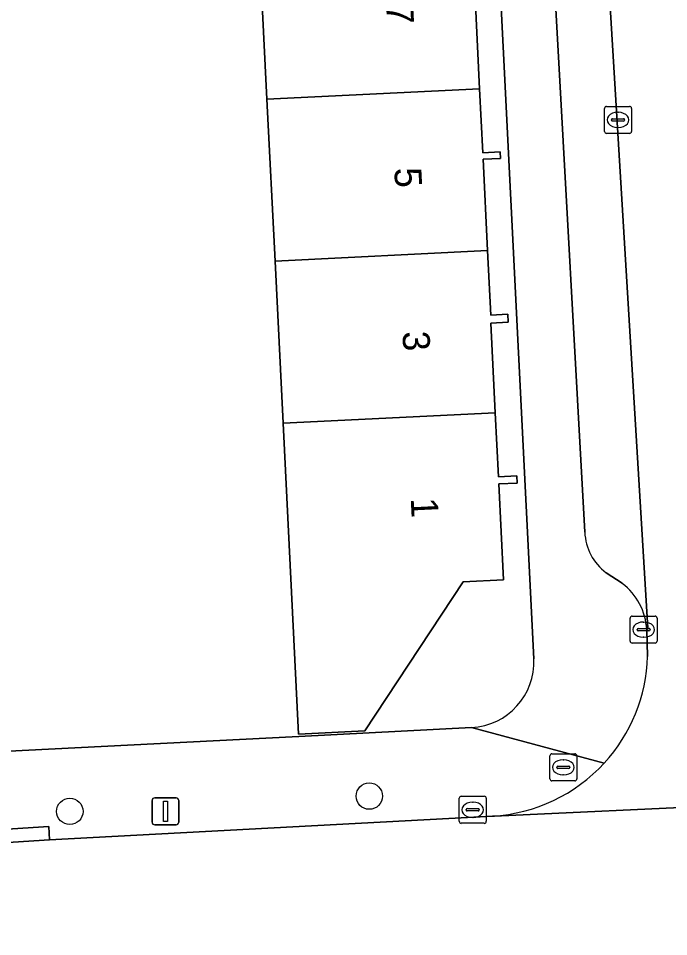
# Model space of a CAD drawing. Extents: x 161084 to 161928, y 385354 to 386522.
# Drawn here: x 161752.3 to 161776.37, y 386128.44 to 386162.42 of the extents above; entities that cross this region are included whole.
import ezdxf

# ---------------------------------------------------------------- set-up
doc = ezdxf.new("R2010")
doc.units = 0
for name, color, linetype in [('IMGEO_Boom', 7, 'Continuous'), ('IMGEO_Brandkraan', 7, 'Continuous'), ('IMGEO_Erf', 7, 'Continuous'), ('IMGEO_Kolk', 7, 'Continuous'), ('IMGEO_Lichtmast', 7, 'Continuous'), ('IMGEO_Muur', 7, 'Continuous'), ('IMGEO_Pand', 7, 'Continuous'), ('IMGEO_Pand_nummerreeks', 7, 'Continuous'), ('IMGEO_Parkeervlak_open', 7, 'Continuous'), ('IMGEO_Rijbaan_lokaal_open', 7, 'Continuous'), ('IMGEO_Voetpad_open', 7, 'Continuous')]:
    doc.layers.add(name, color=color, linetype=linetype)

msp = doc.modelspace()

# ---------------------------------------------------------------- linework, layer by layer
at = {"layer": 'IMGEO_Boom'}
for centre in [(161765.292, 386133.64), (161754.207, 386133.076)]:
    msp.add_circle(centre, 0.489, dxfattribs=at)
at = {"layer": 'IMGEO_Brandkraan'}
for p, q in [((161771.974, 386134.279), (161771.974, 386135.131)), ((161772.049, 386135.205), (161772.901, 386135.205)), ((161772.975, 386135.131), (161772.975, 386134.279)), ((161772.233, 386134.699), (161772.233, 386134.711)), ((161772.671, 386134.662), (161772.273, 386134.662)), ((161772.276, 386134.748), (161772.674, 386134.748)), ((161772.462, 386134.985), (161772.487, 386134.985)), ((161772.717, 386134.711), (161772.717, 386134.699)), ((161772.485, 386134.425), (161772.46, 386134.425)), ((161772.901, 386134.205), (161772.049, 386134.205))]:
    msp.add_line(p, q, dxfattribs=at)
for points in [[(161771.974, 386134.279), (161771.974, 386135.131)], [(161772.049, 386135.205), (161772.901, 386135.205)], [(161772.975, 386135.131), (161772.975, 386134.279)], [(161772.901, 386134.205), (161772.049, 386134.205)]]:
    msp.add_lwpolyline(points, dxfattribs=at)
for centre, radius, start, end in [((161772.051, 386135.129), 0.0765, 91.552, 178.448), ((161772.051, 386135.129), 0.0765, 91.552, 178.448), ((161772.899, 386135.129), 0.0765, 1.552, 88.448), ((161772.899, 386135.129), 0.0765, 1.552, 88.448), ((161772.273, 386134.708), 0.0403, 85.8775, 175.7526), ((161772.27, 386134.698), 0.0366, 178.938, 274.7102), ((161772.674, 386134.705), 0.043, 264.8664, 352.4533), ((161772.678, 386134.71), 0.0386, 1.7309, 96.639), ((161772.051, 386134.281), 0.0765, 181.552, 268.448), ((161772.051, 386134.281), 0.0765, 181.552, 268.448), ((161772.899, 386134.281), 0.0765, 271.552, 358.448), ((161772.899, 386134.281), 0.0765, 271.552, 358.448)]:
    msp.add_arc(centre, radius, start, end, dxfattribs=at)
for centre, major_axis, ratio, start_param, end_param in [((161772.461, 386134.705), (-0.387, 0.002), 0.722429, 4.712389, 7.853982), ((161772.486, 386134.705), (-0.39, 0.002), 0.717154, 1.570796, 4.712389)]:
    msp.add_ellipse(centre, major_axis=major_axis, ratio=ratio, start_param=start_param, end_param=end_param, dxfattribs=at)
at = {"layer": 'IMGEO_Erf'}
for points in [[(161771.382, 386138.722), (161769.108, 386184.017)], [(161762.103, 386147.436), (161761.804, 386153.429), (161761.505, 386159.422), (161761.206, 386165.414), (161760.907, 386171.407), (161760.609, 386177.399), (161760.3, 386183.591), (161746.453, 386182.91)], [(161769.206, 386163.214), (161769.376, 386159.814), (161769.494, 386157.441), (161770.137, 386157.473), (161770.148, 386157.236), (161769.501, 386157.204), (161769.669, 386153.821), (161769.788, 386151.434), (161770.421, 386151.466), (161770.436, 386151.171), (161769.789, 386151.139), (161769.954, 386147.827), (161770.072, 386145.459), (161770.747, 386145.492), (161770.76, 386145.222), (161770.082, 386145.188), (161770.259, 386141.639), (161768.761, 386141.564), (161765.131, 386136.058), (161762.676, 386135.935), (161762.103, 386147.436)], [(161748.855, 386135.141), (161752.44, 386135.325), (161762.68, 386135.849), (161769.079, 386136.177)]]:
    msp.add_lwpolyline(points, dxfattribs=at)
msp.add_arc((161768.953, 386138.606), 2.432, 272.9809, 2.7345, dxfattribs=at)
at = {"layer": 'IMGEO_Kolk'}
for p, q in [((161774.072, 386159.16), (161774.924, 386159.16)), ((161773.997, 386158.234), (161773.997, 386159.086)), ((161774.485, 386158.94), (161774.51, 386158.94)), ((161774.998, 386159.086), (161774.998, 386158.234)), ((161774.256, 386158.654), (161774.256, 386158.666)), ((161774.694, 386158.617), (161774.296, 386158.617)), ((161774.299, 386158.703), (161774.697, 386158.703)), ((161774.74, 386158.666), (161774.74, 386158.654)), ((161774.924, 386158.16), (161774.072, 386158.16)), ((161774.508, 386158.38), (161774.483, 386158.38)), ((161774.945, 386139.374), (161774.945, 386140.226)), ((161775.02, 386140.3), (161775.872, 386140.3)), ((161775.946, 386140.226), (161775.946, 386139.374)), ((161775.204, 386139.794), (161775.204, 386139.806)), ((161775.642, 386139.757), (161775.244, 386139.757)), ((161775.247, 386139.843), (161775.645, 386139.843)), ((161775.433, 386140.08), (161775.458, 386140.08)), ((161775.688, 386139.806), (161775.688, 386139.794)), ((161775.456, 386139.52), (161775.431, 386139.52)), ((161775.872, 386139.3), (161775.02, 386139.3)), ((161768.696, 386133.633), (161769.548, 386133.633)), ((161768.621, 386132.707), (161768.621, 386133.559)), ((161769.109, 386133.413), (161769.134, 386133.413)), ((161769.622, 386133.559), (161769.622, 386132.707)), ((161768.88, 386133.127), (161768.88, 386133.139)), ((161769.318, 386133.09), (161768.92, 386133.09)), ((161768.923, 386133.176), (161769.321, 386133.176)), ((161769.364, 386133.139), (161769.364, 386133.127)), ((161769.548, 386132.633), (161768.696, 386132.633)), ((161769.132, 386132.853), (161769.107, 386132.853))]:
    msp.add_line(p, q, dxfattribs=at)
for points in [[(161774.072, 386159.16), (161774.924, 386159.16)], [(161773.997, 386158.234), (161773.997, 386159.086)], [(161774.998, 386159.086), (161774.998, 386158.234)], [(161774.924, 386158.16), (161774.072, 386158.16)], [(161774.945, 386139.374), (161774.945, 386140.226)], [(161775.02, 386140.3), (161775.872, 386140.3)], [(161775.946, 386140.226), (161775.946, 386139.374)], [(161775.872, 386139.3), (161775.02, 386139.3)], [(161768.696, 386133.633), (161769.548, 386133.633)], [(161768.621, 386132.707), (161768.621, 386133.559)], [(161769.622, 386133.559), (161769.622, 386132.707)], [(161769.548, 386132.633), (161768.696, 386132.633)]]:
    msp.add_lwpolyline(points, dxfattribs=at)
for centre, radius, start, end in [((161774.074, 386159.084), 0.0765, 91.552, 178.448), ((161774.074, 386159.084), 0.0765, 91.552, 178.448), ((161774.922, 386159.084), 0.0765, 1.552, 88.448), ((161774.922, 386159.084), 0.0765, 1.552, 88.448), ((161774.296, 386158.663), 0.0403, 85.8775, 175.7526), ((161774.293, 386158.653), 0.0366, 178.938, 274.7102), ((161774.697, 386158.66), 0.043, 264.8664, 352.4533), ((161774.701, 386158.665), 0.0386, 1.7309, 96.639), ((161774.074, 386158.236), 0.0765, 181.552, 268.448), ((161774.074, 386158.236), 0.0765, 181.552, 268.448), ((161774.922, 386158.236), 0.0765, 271.552, 358.448), ((161774.922, 386158.236), 0.0765, 271.552, 358.448), ((161775.022, 386140.224), 0.0765, 91.552, 178.448), ((161775.022, 386140.224), 0.0765, 91.552, 178.448), ((161775.87, 386140.224), 0.0765, 1.552, 88.448), ((161775.87, 386140.224), 0.0765, 1.552, 88.448), ((161775.244, 386139.803), 0.0403, 85.8775, 175.7526), ((161775.241, 386139.793), 0.0366, 178.938, 274.7102), ((161775.645, 386139.8), 0.043, 264.8664, 352.4533), ((161775.649, 386139.805), 0.0386, 1.7309, 96.639), ((161775.022, 386139.376), 0.0765, 181.552, 268.448), ((161775.022, 386139.376), 0.0765, 181.552, 268.448), ((161775.87, 386139.376), 0.0765, 271.552, 358.448), ((161775.87, 386139.376), 0.0765, 271.552, 358.448), ((161768.698, 386133.557), 0.0765, 91.552, 178.448), ((161768.698, 386133.557), 0.0765, 91.552, 178.448), ((161769.546, 386133.557), 0.0765, 1.552, 88.448), ((161769.546, 386133.557), 0.0765, 1.552, 88.448), ((161768.92, 386133.136), 0.0403, 85.8775, 175.7526), ((161768.917, 386133.126), 0.0366, 178.938, 274.7102), ((161769.321, 386133.133), 0.043, 264.8664, 352.4533), ((161769.325, 386133.138), 0.0386, 1.7309, 96.639), ((161768.698, 386132.709), 0.0765, 181.552, 268.448), ((161768.698, 386132.709), 0.0765, 181.552, 268.448), ((161769.546, 386132.709), 0.0765, 271.552, 358.448), ((161769.546, 386132.709), 0.0765, 271.552, 358.448)]:
    msp.add_arc(centre, radius, start, end, dxfattribs=at)
for centre, major_axis, ratio, start_param, end_param in [((161774.484, 386158.66), (-0.387, 0.002), 0.722429, 4.712389, 7.853982), ((161774.509, 386158.66), (-0.39, 0.002), 0.717154, 1.570796, 4.712389), ((161775.432, 386139.8), (-0.387, 0.002), 0.722429, 4.712389, 7.853982), ((161775.457, 386139.8), (-0.39, 0.002), 0.717154, 1.570796, 4.712389), ((161769.108, 386133.133), (-0.387, 0.002), 0.722429, 4.712389, 7.853982), ((161769.133, 386133.133), (-0.39, 0.002), 0.717154, 1.570796, 4.712389)]:
    msp.add_ellipse(centre, major_axis=major_axis, ratio=ratio, start_param=start_param, end_param=end_param, dxfattribs=at)
at = {"layer": 'IMGEO_Lichtmast'}
for p, q in [((161757.25, 386132.676), (161757.25, 386133.476)), ((161757.25, 386133.476), (161757.25, 386132.676)), ((161757.35, 386133.576), (161758.14, 386133.576)), ((161758.14, 386133.576), (161757.35, 386133.576)), ((161758.24, 386133.476), (161758.24, 386132.676)), ((161758.24, 386132.676), (161758.24, 386133.476)), ((161758.14, 386132.576), (161757.35, 386132.576)), ((161757.35, 386132.576), (161758.14, 386132.576))]:
    msp.add_line(p, q, dxfattribs=at)
msp.add_lwpolyline([(161757.67, 386133.451), (161757.82, 386133.451), (161757.82, 386132.701), (161757.67, 386132.701), (161757.67, 386133.451)], dxfattribs=at)
for centre, start, end in [((161757.35, 386133.476), 90, 180), ((161757.35, 386133.476), 90, 180), ((161758.14, 386133.476), 0, 90), ((161758.14, 386133.476), 360, 90), ((161757.35, 386132.676), 180, 270), ((161757.35, 386132.676), 180, 270), ((161758.14, 386132.676), 270, 0), ((161758.14, 386132.676), 270, 0)]:
    msp.add_arc(centre, 0.1, start, end, dxfattribs=at)
at = {"layer": 'IMGEO_Muur'}
msp.add_lwpolyline([(161762.68, 386135.849), (161752.44, 386135.325)], dxfattribs=at)
at = {"layer": 'IMGEO_Pand'}
for points in [[(161761.206, 386165.414), (161761.505, 386159.422), (161769.376, 386159.814), (161769.206, 386163.214), (161769.88, 386163.247), (161769.867, 386163.523), (161769.19, 386163.49), (161769.075, 386165.806)], [(161769.669, 386153.821), (161769.501, 386157.204), (161770.148, 386157.236), (161770.137, 386157.473), (161769.494, 386157.441), (161769.376, 386159.814), (161761.505, 386159.422), (161761.804, 386153.429)], [(161761.804, 386153.429), (161762.103, 386147.436), (161769.954, 386147.827), (161769.789, 386151.139), (161770.436, 386151.171), (161770.421, 386151.466), (161769.788, 386151.434), (161769.669, 386153.821)], [(161762.103, 386147.436), (161762.676, 386135.935), (161765.131, 386136.058), (161768.761, 386141.564), (161770.259, 386141.639), (161770.082, 386145.188), (161770.76, 386145.222), (161770.747, 386145.492), (161770.072, 386145.459), (161769.954, 386147.827)]]:
    msp.add_lwpolyline(points, close=True, dxfattribs=at)
at = {"layer": 'IMGEO_Parkeervlak_open'}
for points in [[(161771.29, 386180.689), (161772.191, 386162.764), (161773.268, 386143.405)], [(161775.561, 386139.8), (161775.598, 386139.849), (161774.002, 386166.316)], [(161774.055, 386141.907), (161774.656, 386141.513)]]:
    msp.add_lwpolyline(points, dxfattribs=at)
for centre, radius, start, end in [((161775.248, 386143.489), 1.982, 182.4406, 232.9913), ((161773.231, 386139.664), 2.334, 3.3302, 52.3659)]:
    msp.add_arc(centre, radius, start, end, dxfattribs=at)
at = {"layer": 'IMGEO_Rijbaan_lokaal_open'}
for points in [[(161779.01, 386166.473), (161774.002, 386166.316), (161775.598, 386139.849), (161775.561, 386139.8), (161775.589, 386138.804)], [(161769.853, 386132.903), (161769.921, 386132.899), (161786.882, 386133.688)]]:
    msp.add_lwpolyline(points, dxfattribs=at)
msp.add_lwpolyline([(161812.884, 386135.042), (161787.729, 386133.732), (161786.882, 386133.688), (161769.921, 386132.899), (161769.853, 386132.903), (161753.458, 386132.019), (161749.407, 386131.767), (161720.708, 386130.327), (161720.995, 386123.676), (161721.014, 386123.442), (161750.338, 386124.951), (161764.487, 386125.69), (161768.06, 386125.832), (161783.599, 386126.548), (161801.501, 386127.579), (161801.753, 386127.548), (161813.21, 386128.073)], close=True, dxfattribs=at)
for centre, radius, start, end in [((161769.507, 386138.978), 6.084, 317.4576, 358.3641), ((161769.505, 386138.982), 6.089, 273.2808, 317.4425)]:
    msp.add_arc(centre, radius, start, end, dxfattribs=at)
at = {"layer": 'IMGEO_Voetpad_open'}
for points in [[(161735.009, 386182.341), (161735.289, 386182.356), (161741.056, 386182.644), (161741.349, 386182.659), (161744.916, 386182.834), (161746.453, 386182.91), (161760.3, 386183.591), (161768.15, 386183.982), (161769.108, 386184.017), (161771.382, 386138.722)], [(161773.268, 386143.405), (161772.191, 386162.764), (161771.29, 386180.689)], [(161774.656, 386141.513), (161774.055, 386141.907)], [(161775.589, 386138.804), (161775.561, 386139.8)], [(161773.99, 386134.864), (161769.079, 386136.177), (161762.68, 386135.849), (161752.44, 386135.325), (161748.855, 386135.141), (161747.425, 386135.068), (161663.31, 386130.76), (161661.803, 386130.683), (161658.405, 386130.509), (161643.552, 386129.748), (161643.251, 386129.733), (161638.311, 386128.173)], [(161769.079, 386136.177), (161773.99, 386134.864)], [(161642.297, 386126.439), (161651.678, 386126.857), (161654.499, 386127.011), (161658.596, 386127.212), (161658.569, 386127.733), (161662.346, 386127.978), (161662.373, 386127.451), (161717.807, 386130.203), (161720.708, 386130.327), (161749.407, 386131.767), (161749.381, 386132.261), (161753.432, 386132.518), (161753.458, 386132.019), (161769.853, 386132.903)]]:
    msp.add_lwpolyline(points, dxfattribs=at)
msp.add_lwpolyline([(161753.432, 386132.518), (161749.381, 386132.261), (161749.407, 386131.767), (161753.458, 386132.019)], close=True, dxfattribs=at)
for centre, radius, start, end in [((161775.248, 386143.489), 1.982, 182.4406, 232.9913), ((161773.231, 386139.664), 2.334, 3.3302, 52.3659), ((161769.507, 386138.978), 6.084, 317.4576, 358.3641), ((161768.953, 386138.606), 2.432, 272.9809, 2.7345), ((161769.505, 386138.982), 6.089, 273.2808, 317.4425)]:
    msp.add_arc(centre, radius, start, end, dxfattribs=at)

# ---------------------------------------------------------------- texts
at = {"layer": 'IMGEO_Pand_nummerreeks'}
for s, p in [('7', (161765.914, 386162.922)), ('5', (161766.215, 386156.873)), ('3', (161766.517, 386150.824)), ('1', (161766.824, 386144.661))]:
    msp.add_text(s, height=1, rotation=272.8514, dxfattribs=at).set_placement(p)

doc.saveas('drawing.dxf')
